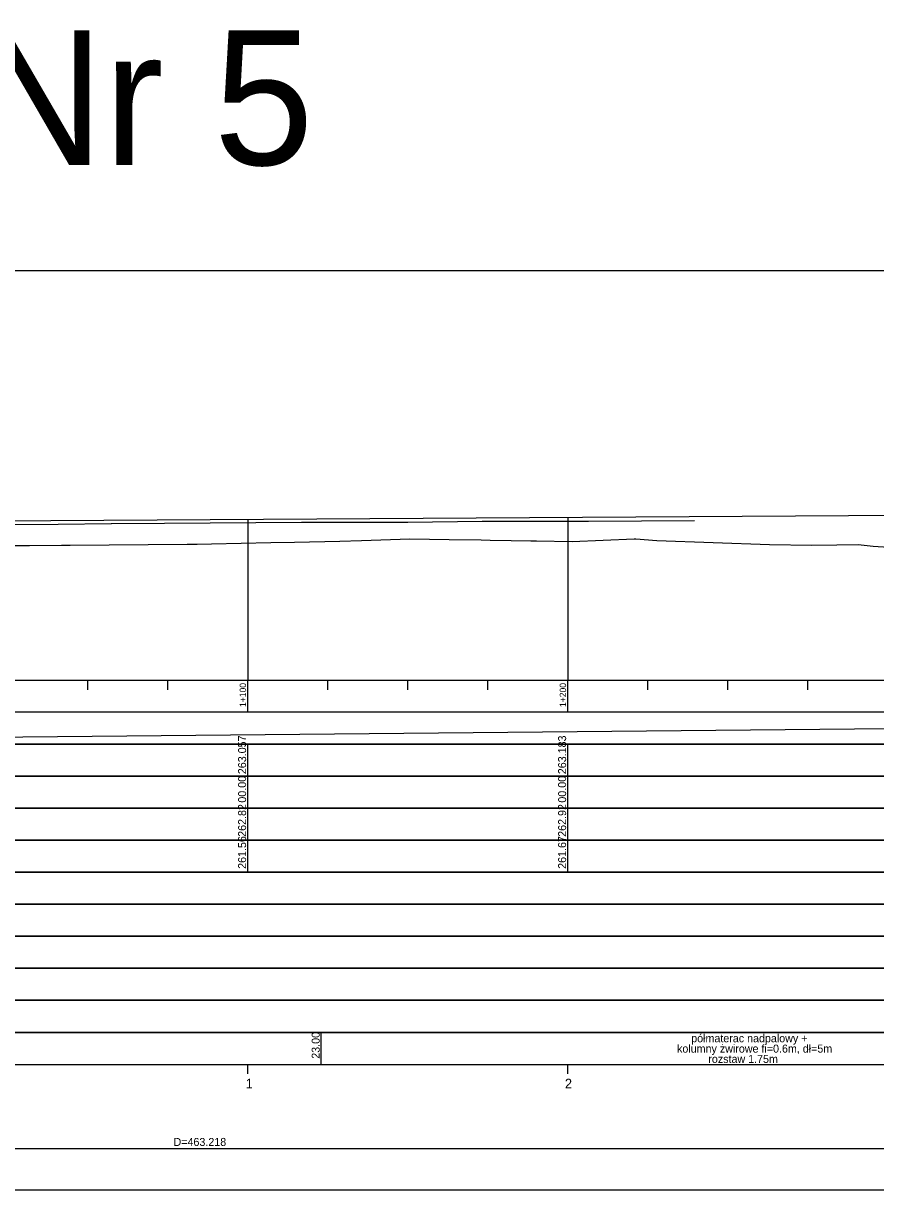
# Model space of a CAD drawing. Extents: x 6445630 to 6518227, y 5499240 to 5511716.
# Drawn here: x 6453361.1 to 6453627.4, y 5504866.4 to 5505230.7 of the extents above; entities that cross this region are included whole.
import ezdxf

# ---------------------------------------------------------------- set-up
doc = ezdxf.new("R2010")
doc.units = 0
for name, color, linetype in [('TOR_PROF-tabelka-geometria T1', 7, 'Continuous'), ('TOR_PROF-tabelka-kilometracja', 7, 'Continuous'), ('TOR_PROF-tabelka-odleglosci T1', 7, 'Continuous'), ('TOR_PROF-tabelka-pochylenia proj T1', 7, 'Continuous'), ('TOR_PROF-tabelka-rodzaj rowu T1', 7, 'Continuous'), ('TOR_PROF-tabelka-rowyT1', 7, 'Continuous'), ('TOR_PROF-tabelka-rurociagi T1', 7, 'Continuous'), ('TOR_PROF-tabelka-rzedne istn T1', 7, 'Continuous'), ('TOR_PROF-tabelka-rzedne proj T1', 7, 'Continuous'), ('TOR_PROF-tabelka-teren istniejacy T1', 7, 'Continuous'), ('TOR_PROF-tabelka-warstwa ochronna T1', 7, 'Continuous'), ('TOR_PROF-tor istniejacy T1', 7, 'Continuous'), ('TOR_PROF-tor projektowany', 7, 'Continuous'), ('TOR_PROF-uklad odniesienia', 7, 'Continuous'), ('TOR_PROF-warstwa ochronna', 7, 'Continuous'), ('TOR_RAMKI-dodatkowe3', 7, 'Continuous'), ('TOR_RAMKI-MASKA WYCIECIA', 7, 'Continuous')]:
    doc.layers.add(name, color=color, linetype=linetype)

msp = doc.modelspace()

# ---------------------------------------------------------------- linework, layer by layer
at = {"layer": 'TOR_PROF-tabelka-geometria T1'}
for points in [[(6452331.21, 5504879.34), (6454031.21, 5504879.34)], [(6453182.92, 5504879.34), (6454010.63, 5504879.34)]]:
    msp.add_lwpolyline(points, dxfattribs=at)
at = {"layer": 'TOR_PROF-tabelka-kilometracja'}
msp.add_line((6453454.21, 5504905.57), (6453454.21, 5504915.57), dxfattribs=at)
for points in [[(6453431.21, 5504902.57), (6453431.21, 5504905.57)], [(6453531.21, 5504902.57), (6453531.21, 5504905.57)]]:
    msp.add_lwpolyline(points, dxfattribs=at)
at = {"layer": 'TOR_PROF-tabelka-odleglosci T1'}
msp.add_lwpolyline([(6452331.21, 5504985.57), (6454031.21, 5504985.57), (6454031.21, 5504995.57), (6452331.21, 5504995.57)], close=True, dxfattribs=at)
for points in [[(6453431.21, 5504985.57), (6453431.21, 5504995.57)], [(6453531.21, 5504985.57), (6453531.21, 5504995.57)]]:
    msp.add_lwpolyline(points, dxfattribs=at)
at = {"layer": 'TOR_PROF-tabelka-pochylenia proj T1'}
msp.add_lwpolyline([(6452331.21, 5505005.57), (6454031.21, 5505005.57), (6454031.21, 5505015.57), (6452331.21, 5505015.57)], close=True, dxfattribs=at)
msp.add_lwpolyline([(6453274.21, 5505007.07), (6454010.61, 5505014.07)], dxfattribs=at)
at = {"layer": 'TOR_PROF-tabelka-rodzaj rowu T1'}
for points in [[(6452331.21, 5504945.57), (6454031.21, 5504945.57), (6454031.21, 5504955.57), (6452331.21, 5504955.57)], [(6452331.21, 5504925.57), (6454031.21, 5504925.57), (6454031.21, 5504935.57), (6452331.21, 5504935.57)]]:
    msp.add_lwpolyline(points, close=True, dxfattribs=at)
at = {"layer": 'TOR_PROF-tabelka-rowyT1'}
msp.add_lwpolyline([(6452331.21, 5504955.57), (6454031.21, 5504955.57), (6454031.21, 5504965.57), (6452331.21, 5504965.57)], close=True, dxfattribs=at)
at = {"layer": 'TOR_PROF-tabelka-rurociagi T1'}
msp.add_lwpolyline([(6452331.21, 5504935.57), (6454031.21, 5504935.57), (6454031.21, 5504945.57), (6452331.21, 5504945.57)], close=True, dxfattribs=at)
at = {"layer": 'TOR_PROF-tabelka-rzedne istn T1'}
msp.add_lwpolyline([(6452331.21, 5504975.57), (6454031.21, 5504975.57), (6454031.21, 5504985.57), (6452331.21, 5504985.57)], close=True, dxfattribs=at)
for points in [[(6453431.21, 5504975.57), (6453431.21, 5504985.57)], [(6453531.21, 5504975.57), (6453531.21, 5504985.57)], [(6453431.21, 5504965.57), (6453431.21, 5504975.57)], [(6453531.21, 5504965.57), (6453531.21, 5504975.57)]]:
    msp.add_lwpolyline(points, dxfattribs=at)
at = {"layer": 'TOR_PROF-tabelka-rzedne proj T1'}
msp.add_lwpolyline([(6452331.21, 5504995.57), (6454031.21, 5504995.57), (6454031.21, 5505005.57), (6452331.21, 5505005.57)], close=True, dxfattribs=at)
for points in [[(6453431.21, 5504995.57), (6453431.21, 5505005.57)], [(6453531.21, 5504995.57), (6453531.21, 5505005.57)]]:
    msp.add_lwpolyline(points, dxfattribs=at)
at = {"layer": 'TOR_PROF-tabelka-teren istniejacy T1'}
msp.add_lwpolyline([(6452331.21, 5504965.57), (6454031.21, 5504965.57), (6454031.21, 5504975.57), (6452331.21, 5504975.57)], close=True, dxfattribs=at)
at = {"layer": 'TOR_PROF-tabelka-warstwa ochronna T1'}
msp.add_lwpolyline([(6452331.21, 5504915.57), (6454031.21, 5504915.57), (6454031.21, 5504925.57), (6452331.21, 5504925.57)], close=True, dxfattribs=at)
at = {"layer": 'TOR_PROF-tor istniejacy T1'}
msp.add_lwpolyline([(6453570.88, 5505075.37), (6453537.73, 5505075.17), (6453504.5, 5505075.17), (6453481.29, 5505074.77), (6453448.06, 5505074.77), (6453405.22, 5505074.52), (6453405.22, 5505074.52), (6453388.66, 5505074.35), (6453388.59, 5505074.35), (6453371.96, 5505074.17), (6453352.39, 5505074.07)], dxfattribs=at)
at = {"layer": 'TOR_PROF-tor projektowany'}
for p, q in [((6453274.21, 5505074.87), (6454010.61, 5505079.5)), ((6453336.42, 5505067.43), (6453362.98, 5505067.67)), ((6453362.98, 5505067.67), (6453373.01, 5505067.73)), ((6453373.01, 5505067.73), (6453374.59, 5505067.7)), ((6453374.59, 5505067.7), (6453375.77, 5505067.77)), ((6453375.77, 5505067.77), (6453412.29, 5505068.06)), ((6453412.29, 5505068.06), (6453415.39, 5505068.04)), ((6453415.39, 5505068.04), (6453419.88, 5505068.14)), ((6453419.88, 5505068.14), (6453438.43, 5505068.54)), ((6453438.43, 5505068.54), (6453445.86, 5505068.67)), ((6453445.86, 5505068.67), (6453460, 5505069.02)), ((6453460, 5505069.02), (6453466.72, 5505069.23)), ((6453466.72, 5505069.23), (6453481.86, 5505069.7)), ((6453481.86, 5505069.7), (6453494.2, 5505069.54)), ((6453494.2, 5505069.54), (6453504.16, 5505069.36)), ((6453504.16, 5505069.36), (6453506.96, 5505069.33)), ((6453506.96, 5505069.33), (6453513.53, 5505069.23)), ((6453513.53, 5505069.23), (6453519.64, 5505069.13)), ((6453519.64, 5505069.13), (6453521.49, 5505069.11)), ((6453521.49, 5505069.11), (6453532.56, 5505068.91)), ((6453532.56, 5505068.91), (6453552, 5505069.72)), ((6453552, 5505069.72), (6453552.05, 5505069.72)), ((6453552.05, 5505069.72), (6453552.14, 5505069.71)), ((6453552.14, 5505069.71), (6453552.47, 5505069.69)), ((6453552.47, 5505069.69), (6453559.09, 5505069.18)), ((6453559.09, 5505069.18), (6453594.22, 5505067.99)), ((6453594.22, 5505067.99), (6453607.45, 5505067.73)), ((6453607.45, 5505067.73), (6453615.33, 5505067.84)), ((6453615.33, 5505067.84), (6453621.99, 5505067.96)), ((6453621.99, 5505067.96), (6453626.71, 5505067.44)), ((6453626.71, 5505067.44), (6453631.43, 5505067.1))]:
    msp.add_line(p, q, dxfattribs=at)
for points in [[(6453431.21, 5505075.86), (6453431.21, 5505030.57), (6453431.21, 5505025.57), (6453431.21, 5505025.57)], [(6453431.21, 5505075.86), (6453431.21, 5505030.57), (6453431.21, 5505025.57), (6453431.21, 5505025.57)], [(6453531.21, 5505076.48), (6453531.21, 5505030.57), (6453531.21, 5505025.57), (6453531.21, 5505025.57)], [(6453531.21, 5505076.48), (6453531.21, 5505030.57), (6453531.21, 5505025.57), (6453531.21, 5505025.57)]]:
    msp.add_lwpolyline(points, dxfattribs=at)
at = {"layer": 'TOR_PROF-uklad odniesienia'}
for p, q in [((6452331.21, 5505025.57), (6454031.21, 5505025.57)), ((6453381.21, 5505022.57), (6453381.21, 5505025.57)), ((6453406.21, 5505022.57), (6453406.21, 5505025.57)), ((6453431.21, 5505015.57), (6453431.21, 5505025.57)), ((6453456.21, 5505022.57), (6453456.21, 5505025.57)), ((6453481.21, 5505022.57), (6453481.21, 5505025.57)), ((6453506.21, 5505022.57), (6453506.21, 5505025.57)), ((6453531.21, 5505015.57), (6453531.21, 5505025.57)), ((6453556.21, 5505022.57), (6453556.21, 5505025.57)), ((6453581.21, 5505022.57), (6453581.21, 5505025.57)), ((6453606.21, 5505022.57), (6453606.21, 5505025.57))]:
    msp.add_line(p, q, dxfattribs=at)
at = {"layer": 'TOR_PROF-warstwa ochronna'}
msp.add_lwpolyline([(6452331.21, 5504905.57), (6454031.21, 5504905.57), (6454031.21, 5504915.57), (6452331.21, 5504915.57)], close=True, dxfattribs=at)
at = {"layer": 'TOR_RAMKI-dodatkowe3'}
for p, q in [((6453336.42, 5505067.43), (6453362.98, 5505067.67)), ((6453362.98, 5505067.67), (6453373.01, 5505067.73)), ((6453373.01, 5505067.73), (6453374.59, 5505067.7)), ((6453374.59, 5505067.7), (6453375.77, 5505067.77)), ((6453375.77, 5505067.77), (6453412.29, 5505068.06)), ((6453412.29, 5505068.06), (6453415.39, 5505068.04)), ((6453415.39, 5505068.04), (6453419.88, 5505068.14)), ((6453419.88, 5505068.14), (6453438.43, 5505068.54)), ((6453438.43, 5505068.54), (6453445.86, 5505068.67)), ((6453445.86, 5505068.67), (6453460, 5505069.02)), ((6453460, 5505069.02), (6453466.72, 5505069.23)), ((6453466.72, 5505069.23), (6453481.86, 5505069.7)), ((6453481.86, 5505069.7), (6453494.2, 5505069.54)), ((6453494.2, 5505069.54), (6453504.16, 5505069.36)), ((6453504.16, 5505069.36), (6453506.96, 5505069.33)), ((6453506.96, 5505069.33), (6453513.53, 5505069.23)), ((6453513.53, 5505069.23), (6453519.64, 5505069.13)), ((6453519.64, 5505069.13), (6453521.49, 5505069.11)), ((6453521.49, 5505069.11), (6453532.56, 5505068.91)), ((6453532.56, 5505068.91), (6453552, 5505069.72)), ((6453552, 5505069.72), (6453552.05, 5505069.72)), ((6453552.05, 5505069.72), (6453552.14, 5505069.71)), ((6453552.14, 5505069.71), (6453552.47, 5505069.69)), ((6453552.47, 5505069.69), (6453559.09, 5505069.18)), ((6453559.09, 5505069.18), (6453594.22, 5505067.99)), ((6453594.22, 5505067.99), (6453607.45, 5505067.73)), ((6453607.45, 5505067.73), (6453615.33, 5505067.84)), ((6453615.33, 5505067.84), (6453621.99, 5505067.96)), ((6453621.99, 5505067.96), (6453626.71, 5505067.44)), ((6453626.71, 5505067.44), (6453631.43, 5505067.1))]:
    msp.add_line(p, q, dxfattribs=at)
at = {"layer": 'TOR_RAMKI-MASKA WYCIECIA'}
msp.add_lwpolyline([(6452265.88, 5504866.43), (6454055.88, 5504866.43), (6454055.88, 5505153.43), (6452265.88, 5505153.43)], close=True, dxfattribs=at)

# ---------------------------------------------------------------- texts
at = {"layer": 'TOR_PROF-tabelka-geometria T1'}
msp.add_text('D=463.218', height=2.5, dxfattribs=at).set_placement((6453408.04, 5504880.09))
at = {"layer": 'TOR_PROF-tabelka-kilometracja'}
for s, p in [('1', (6453430.56, 5504898.07)), ('2', (6453530.33, 5504898.07))]:
    msp.add_text(s, height=3, dxfattribs=at).set_placement(p)
at = {"layer": 'TOR_PROF-tabelka-odleglosci T1'}
for p in [(6453430.71, 5504987.31), (6453530.71, 5504987.31)]:
    msp.add_text('00.00', height=2.5, rotation=90, dxfattribs=at).set_placement(p)
at = {"layer": 'TOR_PROF-tabelka-rzedne istn T1'}
for s, p in [('262.82', (6453430.71, 5504976.64)), ('262.92', (6453530.71, 5504976.64)), ('261.56', (6453430.71, 5504966.63)), ('261.67', (6453530.71, 5504966.64))]:
    msp.add_text(s, height=2.5, rotation=90, dxfattribs=at).set_placement(p)
at = {"layer": 'TOR_PROF-tabelka-rzedne proj T1'}
for s, p in [('263.057', (6453430.71, 5504996.21)), ('263.183', (6453530.71, 5504996.2))]:
    msp.add_text(s, height=2.5, rotation=90, dxfattribs=at).set_placement(p)
at = {"layer": 'TOR_PROF-uklad odniesienia'}
msp.add_text('st_Chybie_Tor Nr 5', height=42, dxfattribs=at).set_placement((6452964.89, 5505186.48))
for s, p in [('1+100', (6453430.71, 5505017.18)), ('1+200', (6453530.71, 5505017.18))]:
    msp.add_text(s, height=2, rotation=90, dxfattribs=at).set_placement(p)
at = {"layer": 'TOR_PROF-warstwa ochronna'}
msp.add_text('23.00', height=2.5, rotation=90, dxfattribs=at).set_placement((6453453.71, 5504907.32))
for s, p in [('półmaterac nadpalowy + ', (6453569.8, 5504912.48)), ('kolumny żwirowe fi=0.6m, dł=5m', (6453565.37, 5504909.24)), ('rozstaw 1.75m', (6453575.15, 5504906.01))]:
    msp.add_text(s, height=2.5, dxfattribs=at).set_placement(p)

doc.saveas('drawing.dxf')
